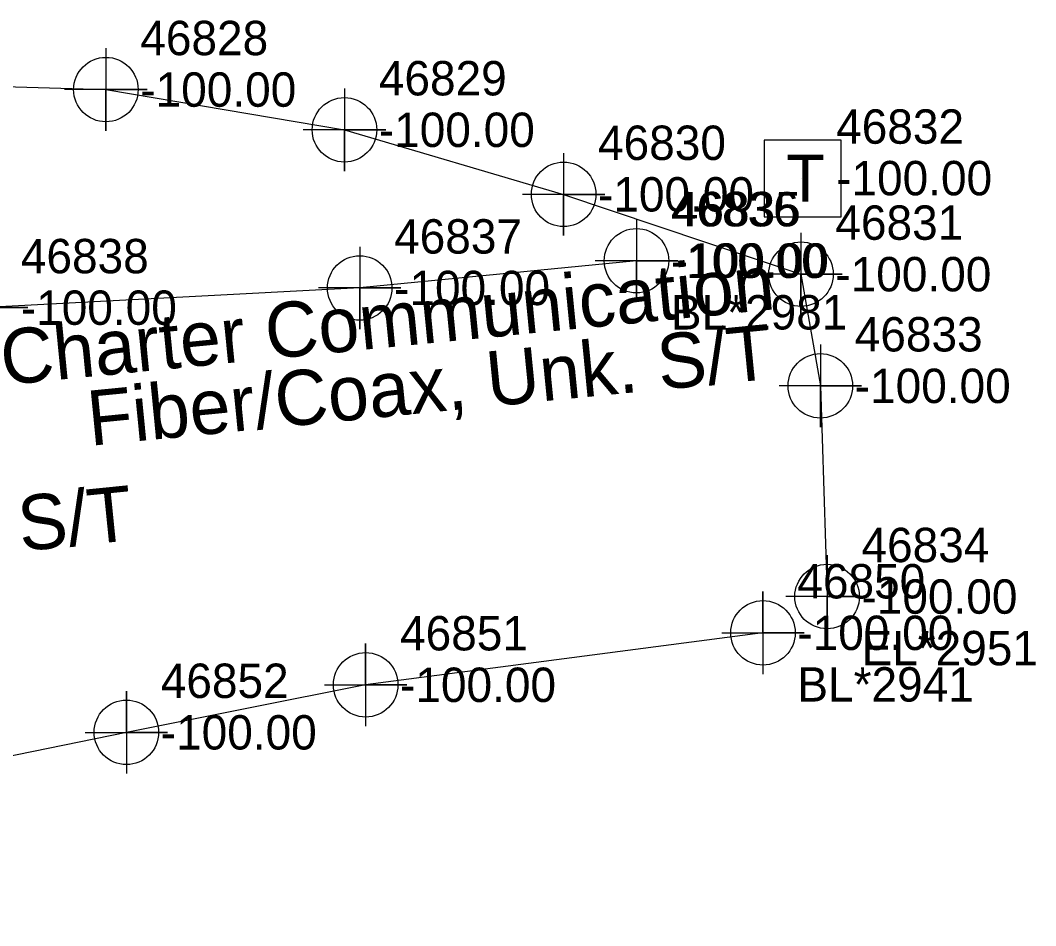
# Model space of a CAD drawing. Extents: x 2083698 to 2094313, y 743246 to 752873.
# Drawn here: x 2092729.6 to 2092803.4, y 747247.1 to 747312.9 of the extents above; entities that cross this region are included whole.
import ezdxf

# ---------------------------------------------------------------- set-up
doc = ezdxf.new("R2010")
doc.units = 0
for name, color, linetype in [('COGO Default Chain', 7, 'Continuous'), ('COGO Default Curve', 7, 'Continuous'), ('Default Symbol CELL', 7, 'Continuous'), ('Default Symbol Cogo Number', 7, 'Continuous'), ('Exist Property Corner CELL', 7, 'Continuous'), ('Exist Property Iron Pin Leader', 7, 'Continuous'), ('Exist Property Iron Pin Text', 7, 'Continuous'), ('Exist Property Line Leader', 7, 'Continuous'), ('Exist Property Monument Leader', 7, 'Continuous'), ('Exist Property Monument Text', 7, 'Continuous'), ('Exist Right of Way Easement Line', 7, 'Continuous'), ('Exist Right of Way Monument Cogo Comment', 7, 'Continuous'), ('Exist Right of Way Monument Cogo Elevation', 7, 'Continuous'), ('Exist Right of Way Monument Cogo Number', 7, 'Continuous'), ('Exist Utilities Gas UG Line SUE LOS B', 7, 'Continuous'), ('Exist Utilities Power Joint Use Telephone Cogo Elevation', 7, 'Continuous'), ('Exist Utilities Power Joint Use Telephone Cogo Number', 7, 'Continuous'), ('Exist Utilities Power UG Cable SUE LOS B', 7, 'Continuous'), ('Exist Utilities Telephone UG Cable SUE LOS C Text', 7, 'Continuous'), ('Exist Utilities TV UG Cable SUE LOS B', 7, 'Continuous'), ('Exist Utilities TV UG Cable SUE LOS B Text', 7, 'Continuous'), ('Old_Level_20', 7, 'Continuous')]:
    doc.layers.add(name, color=color, linetype=linetype)

msp = doc.modelspace()

# ---------------------------------------------------------------- linework, layer by layer
at = {"layer": 'COGO Default Curve'}
for points in [[(2092780.568, 747268.397), (2092786.568, 747268.397), (2092783.568, 747268.397), (2092783.568, 747271.397), (2092783.568, 747265.397)], [(2092751.688, 747264.619), (2092757.688, 747264.619), (2092754.688, 747264.619), (2092754.688, 747267.619), (2092754.688, 747261.619)], [(2092734.295, 747261.161), (2092740.295, 747261.161), (2092737.295, 747261.161), (2092737.295, 747264.161), (2092737.295, 747258.161)]]:
    msp.add_lwpolyline(points, dxfattribs=at)
for centre in [(2092783.568, 747268.397), (2092754.688, 747264.619), (2092737.295, 747261.161)]:
    msp.add_circle(centre, 2.344, dxfattribs=at)
at = {"layer": 'Exist Property Iron Pin Text'}
for points in [[(2092735.806, 747310.904), (2092735.806, 747304.904), (2092735.806, 747307.904), (2092738.806, 747307.904), (2092732.806, 747307.904)], [(2092753.146, 747307.979), (2092753.146, 747301.979), (2092753.146, 747304.979), (2092756.146, 747304.979), (2092750.146, 747304.979)], [(2092769.078, 747303.285), (2092769.078, 747297.285), (2092769.078, 747300.285), (2092772.078, 747300.285), (2092766.078, 747300.285)], [(2092786.33, 747297.479), (2092786.33, 747291.479), (2092786.33, 747294.479), (2092789.33, 747294.479), (2092783.33, 747294.479)], [(2092787.739, 747289.358), (2092787.739, 747283.358), (2092787.739, 747286.358), (2092790.739, 747286.358), (2092784.739, 747286.358)], [(2092788.228, 747274.036), (2092788.228, 747268.036), (2092788.228, 747271.036), (2092791.228, 747271.036), (2092785.228, 747271.036)]]:
    msp.add_lwpolyline(points, dxfattribs=at)
for centre in [(2092735.806, 747307.904), (2092753.146, 747304.979), (2092769.078, 747300.285), (2092786.33, 747294.479), (2092787.739, 747286.358), (2092788.228, 747271.036)]:
    msp.add_circle(centre, 2.344, dxfattribs=at)
at = {"layer": 'Exist Property Line Leader'}
for points in [[(2092774.374, 747298.456), (2092774.374, 747292.456), (2092774.374, 747295.456), (2092777.374, 747295.456), (2092771.374, 747295.456)], [(2092754.256, 747296.476), (2092754.256, 747290.476), (2092754.256, 747293.476), (2092757.256, 747293.476), (2092751.256, 747293.476)], [(2092727.124, 747295.044), (2092727.124, 747289.044), (2092727.124, 747292.044), (2092730.124, 747292.044), (2092724.124, 747292.044)]]:
    msp.add_lwpolyline(points, dxfattribs=at)
for centre in [(2092774.374, 747295.456), (2092754.256, 747293.476)]:
    msp.add_circle(centre, 2.344, dxfattribs=at)
at = {"layer": 'Exist Right of Way Monument Cogo Number'}
msp.add_line((2092786.388, 747301.465), (2092786.388, 747301.465), dxfattribs=at)
msp.add_lwpolyline([(2092783.664, 747298.639), (2092789.258, 747298.639), (2092789.258, 747304.233), (2092783.664, 747304.233), (2092783.664, 747298.639)], dxfattribs=at)
at = {"layer": 'Exist Utilities Gas UG Line SUE LOS B'}
msp.add_lwpolyline([(2092783.568, 747268.397), (2092754.688, 747264.619), (2092737.295, 747261.161), (2092715.569, 747256.705), (2092703.352, 747254.311), (2092688.836, 747247.514), (2092685.913, 747247.1)], dxfattribs=at)
at = {"layer": 'Exist Utilities Power UG Cable SUE LOS B'}
msp.add_lwpolyline([(2092677.249, 747302.874), (2092683.66, 747304.688), (2092694.551, 747305.197), (2092714.449, 747308.548), (2092735.806, 747307.904), (2092753.146, 747304.979), (2092769.078, 747300.285), (2092786.33, 747294.479), (2092787.739, 747286.358), (2092788.228, 747271.036)], dxfattribs=at)
at = {"layer": 'Exist Utilities TV UG Cable SUE LOS B'}
msp.add_lwpolyline([(2092774.374, 747295.456), (2092754.256, 747293.476), (2092727.124, 747292.044), (2092711.717, 747293.582), (2092696.59, 747299.821), (2092686.252, 747303.67), (2092677.089, 747301.841)], dxfattribs=at)

# ---------------------------------------------------------------- texts
at = {"layer": 'COGO Default Chain'}
for p in [(2092786.068, 747267.147), (2092757.188, 747263.369), (2092739.795, 747259.911)]:
    msp.add_text('-100.00', height=2.5, dxfattribs=at).set_placement(p)
at = {"layer": 'Default Symbol CELL'}
for s, p in [('46836', (2092776.874, 747297.956)), ('46837', (2092756.756, 747295.976)), ('46838', (2092729.624, 747294.544))]:
    msp.add_text(s, height=2.5, dxfattribs=at).set_placement(p)
at = {"layer": 'Default Symbol Cogo Number'}
for p in [(2092776.874, 747294.206), (2092756.756, 747292.226), (2092729.624, 747290.794)]:
    msp.add_text('-100.00', height=2.5, dxfattribs=at).set_placement(p)
at = {"layer": 'Exist Property Corner CELL'}
msp.add_text('BL*2981', height=2.5, dxfattribs=at).set_placement((2092776.874, 747290.456))
at = {"layer": 'Exist Property Iron Pin Leader'}
for s, p in [('46828', (2092738.306, 747310.404)), ('46829', (2092755.646, 747307.479)), ('46830', (2092771.578, 747302.785)), ('46831', (2092788.83, 747296.979)), ('46833', (2092790.239, 747288.858)), ('46834', (2092790.728, 747273.536))]:
    msp.add_text(s, height=2.5, dxfattribs=at).set_placement(p)
at = {"layer": 'Exist Property Monument Leader'}
msp.add_text('EL*2951', height=2.5, dxfattribs=at).set_placement((2092790.728, 747266.036))
at = {"layer": 'Exist Property Monument Text'}
for p in [(2092738.306, 747306.654), (2092755.646, 747303.729), (2092771.578, 747299.035), (2092788.83, 747293.229), (2092790.239, 747285.108), (2092790.728, 747269.786)]:
    msp.add_text('-100.00', height=2.5, dxfattribs=at).set_placement(p)
at = {"layer": 'Exist Right of Way Easement Line'}
msp.add_text('BL*2941', height=2.5, dxfattribs=at).set_placement((2092786.068, 747263.397))
at = {"layer": 'Exist Right of Way Monument Cogo Comment'}
msp.add_text('-100.00', height=2.5, dxfattribs=at).set_placement((2092788.888, 747300.215))
at = {"layer": 'Exist Right of Way Monument Cogo Elevation'}
msp.add_text('46832', height=2.5, dxfattribs=at).set_placement((2092788.888, 747303.965))
at = {"layer": 'Exist Right of Way Monument Cogo Number'}
msp.add_text('T', height=3.42, dxfattribs=at).set_placement((2092785.257, 747299.751))
at = {"layer": 'Exist Utilities Power Joint Use Telephone Cogo Elevation'}
msp.add_text('-100.00', height=2.5, dxfattribs=at).set_placement((2092777.013, 747294.217))
at = {"layer": 'Exist Utilities Power Joint Use Telephone Cogo Number'}
msp.add_text('46835', height=2.5, dxfattribs=at).set_placement((2092777.013, 747297.967))
at = {"layer": 'Exist Utilities Telephone UG Cable SUE LOS C Text'}
msp.add_text('AT&T Corp., Unk. S/T', height=4, rotation=5.7681, dxfattribs=at).set_placement((2092686.153, 747269.93))
at = {"layer": 'Exist Utilities TV UG Cable SUE LOS B Text'}
for s, p in [('Charter Communication', (2092728.342, 747286.403)), ('Fiber/Coax, Unk. S/T', (2092734.662, 747281.993))]:
    msp.add_text(s, height=4, rotation=5.62015, dxfattribs=at).set_placement(p)
at = {"layer": 'Old_Level_20'}
for s, p in [('46850', (2092786.068, 747270.897)), ('46851', (2092757.188, 747267.119)), ('46852', (2092739.795, 747263.661))]:
    msp.add_text(s, height=2.5, dxfattribs=at).set_placement(p)

doc.saveas('drawing.dxf')
